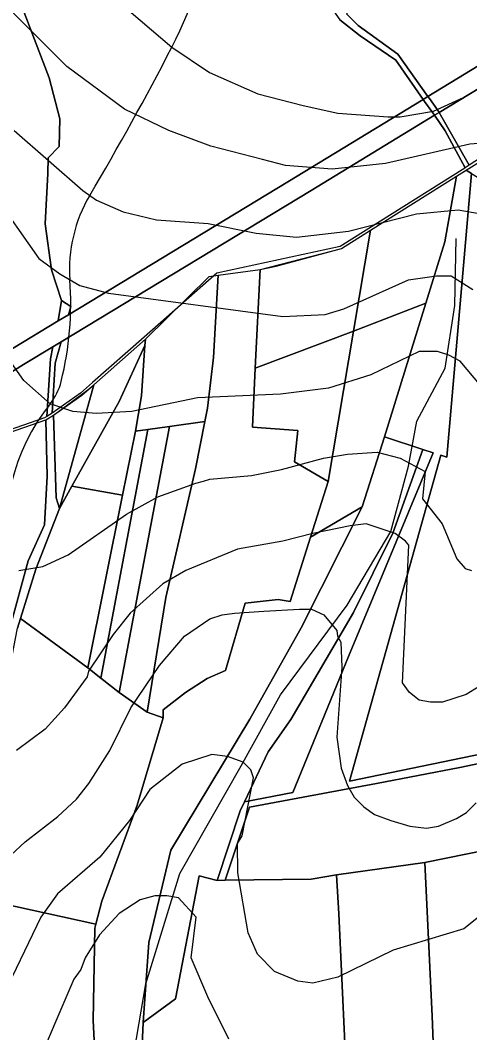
# Model space of a CAD drawing. Extents: x -510989 to -501240, y -1184665 to -1176098.
# Drawn here: x -504025 to -503793, y -1180465 to -1179942 of the extents above; entities that cross this region are included whole.
import ezdxf

# ---------------------------------------------------------------- set-up
doc = ezdxf.new("R2010")
doc.units = 0
for name, color, linetype in [('lesni_pozemek', 7, 'Continuous'), ('NAVRH_rozvodnice', 7, 'Continuous'), ('orna_puda', 7, 'Continuous'), ('ostatni_plocha_x_neplodna_puda', 7, 'Continuous'), ('ostatni_plocha_x_ostatni_komunikace', 7, 'Continuous'), ('popis', 7, 'Continuous'), ('STAV_povodi', 7, 'Continuous'), ('STAV_vyrazne_udolnice', 7, 'Continuous'), ('trvaly_travni_porost', 7, 'Continuous'), ('vrstevnice_01', 7, 'Continuous'), ('vrstevnice_02', 7, 'Continuous')]:
    doc.layers.add(name, color=color, linetype=linetype)

msp = doc.modelspace()

# ---------------------------------------------------------------- linework, layer by layer
at = {"layer": 'lesni_pozemek'}
for points in [[(-503934.25, -1179833.92), (-503913.05, -1179866.19), (-503859.91, -1179941.83), (-503849.43, -1179950.1), (-503830.95, -1179962.73), (-503816.91, -1179982.95), (-503886.77, -1180025.54), (-504000.07, -1180094.03), (-503998.93, -1180089.89), (-504003.76, -1180086.71), (-504008.9, -1180070.93), (-504012.16, -1180047.22), (-504010.8, -1180021.24), (-504010.63, -1180013.06), (-504004.91, -1180007.2), (-504004.51, -1179992.94), (-504010.17, -1179971.83), (-504035.67, -1179905.08), (-504042.4, -1179889.94), (-504042.53, -1179883.01), (-503953.88, -1179804.67)], [(-503739.72, -1179906.97), (-503738.89, -1179906.43), (-503732.57, -1179932.53), (-503734.75, -1179932.87), (-503814.36, -1179981.4), (-503829.88, -1179959.54), (-503850.36, -1179944.77), (-503856.46, -1179938.74), (-503830.42, -1179913.23), (-503773.13, -1179863.23)], [(-503734.75, -1179932.87), (-503732.57, -1179932.53), (-503730.3, -1179942.15), (-503808.55, -1179989.6), (-503809.42, -1179988.37), (-503813.66, -1179982.39), (-503814.36, -1179981.4)], [(-503730.3, -1179942.15), (-503725.9, -1179961.52), (-503703.88, -1179986.32), (-503734.54, -1179980.08), (-503735.04, -1179981.84), (-503787.15, -1180013.16), (-503793.05, -1180016.87), (-503808.55, -1179989.6)], [(-503816.91, -1179982.95), (-503816.19, -1179983.95), (-503811.92, -1179989.89), (-503811.04, -1179991.11), (-503874.77, -1180029.97), (-504003.9, -1180108.03), (-504008.17, -1180110.61), (-504023.38, -1180119.81), (-504106.29, -1180171.85), (-504106.38, -1180170.13), (-504106.76, -1180162.38), (-504106.86, -1180160.4), (-504028.64, -1180111.31), (-504005.4, -1180097.26), (-504000.07, -1180094.03), (-503886.77, -1180025.54)], [(-503811.04, -1179991.11), (-503805.54, -1179999.23), (-503795.15, -1180018.19), (-503795.38, -1180018.34), (-503859.74, -1180058.82), (-503923.44, -1180072.52), (-503960.96, -1180105.61), (-503987.77, -1180129.05), (-503993.98, -1180134.49), (-504008.59, -1180144.8), (-504006.91, -1180119.02), (-504003.9, -1180108.03), (-503874.77, -1180029.97)], [(-503859.03, -1180059.9), (-503844.06, -1180050.47), (-503852.83, -1180102.48), (-503903.6, -1180121.63), (-503901.14, -1180070.65), (-503892.85, -1180068.97)], [(-503927.46, -1180074.3), (-503922.73, -1180073.6), (-503925.17, -1180116.16), (-503928.28, -1180142.29), (-503929.7, -1180149.17), (-503947.91, -1180151.74), (-503959.04, -1180153.31), (-503965.5, -1180154.22), (-503962.45, -1180135.89), (-503960.63, -1180109.98), (-503960.24, -1180106.7)], [(-503960.24, -1180106.7), (-503960.63, -1180109.98), (-503973.84, -1180138.77), (-503998.32, -1180182.57), (-504004.78, -1180194.12), (-503987.04, -1180130.15)], [(-504008.17, -1180110.61), (-504009.44, -1180116.76), (-504011.37, -1180146.49), (-504012.51, -1180147.18), (-504049.71, -1180160.1), (-504073.48, -1180165.02), (-504090.75, -1180169.13), (-504100.58, -1180171.48), (-504106.22, -1180173.29), (-504106.29, -1180171.85), (-504023.38, -1180119.81)], [(-503960.63, -1180109.98), (-503962.45, -1180135.89), (-503965.5, -1180154.22), (-503972.16, -1180187.1), (-503998.32, -1180182.57), (-503973.84, -1180138.77)], [(-503993.25, -1180135.59), (-503987.04, -1180130.15), (-504004.78, -1180194.12), (-504006.44, -1180188.51), (-504007.86, -1180145.91)], [(-504048.98, -1180161.22), (-504011.78, -1180148.29), (-504011.12, -1180177.31), (-504012.44, -1180202.52), (-504020.87, -1180221.1), (-504030.37, -1180255.84), (-504035.16, -1180278.45), (-504041.69, -1180306.96), (-504046.49, -1180317.02), (-504057.13, -1180322.58), (-504068.51, -1180361.84), (-504071.78, -1180330.55), (-504090.01, -1180170.24), (-504072.74, -1180166.13)]]:
    msp.add_lwpolyline(points, close=True, dxfattribs=at)
msp.add_lwpolyline([(-504035.67, -1179905.08), (-504010.17, -1179971.83), (-504004.51, -1179992.94), (-504004.91, -1180007.2), (-504010.63, -1180013.06), (-504010.8, -1180021.24), (-504012.16, -1180047.22), (-504008.9, -1180070.93), (-504003.76, -1180086.71), (-504005.4, -1180097.26), (-504028.64, -1180111.31), (-504106.86, -1180160.4), (-504105.37, -1180116.26), (-504095.94, -1180058.02), (-504088.29, -1180010.41), (-504101.04, -1179937.1)], dxfattribs=at)
at = {"layer": 'NAVRH_rozvodnice'}
for centre, radius, start, end in [((-503116.61, -1179338.14), 891.41, 211.54526, 223.96737), ((-504121.91, -1179865.18), 197.36, 332.6018, 354.3824), ((-505313.91, -1179247.35), 1539.96, 329.34625, 332.60179), ((-503924.84, -1180070.61), 74.75, 149.3463, 184.136), ((-504166.51, -1180088.08), 167.56, 346.0669, 4.136), ((-504033.22, -1180121.15), 30.23, 321.4258, 346.0669), ((-503927.78, -1180205.25), 104.64, 141.4258, 191.4379)]:
    msp.add_arc(centre, radius, start, end, dxfattribs=at)
at = {"layer": 'orna_puda'}
for points in [[(-504024.86, -1180250.86), (-503990.19, -1180276.27), (-503983.38, -1180281.56), (-503973.9, -1180288.93), (-503959.37, -1180299.24), (-503951.26, -1180302.02), (-503964.67, -1180347.16), (-503982.82, -1180396.77), (-503985.98, -1180408.51), (-504036.24, -1180397.56), (-504056.37, -1180393.18), (-504053.65, -1180379.25), (-504037.27, -1180310.01), (-504030.9, -1180279.08), (-504026.37, -1180255.73)], [(-503772.81, -1180368.05), (-503771.03, -1180376.52), (-503772.67, -1180436.87), (-503770.64, -1180452.21), (-503769.94, -1180462.16), (-503769.34, -1180470.46), (-503769.26, -1180497.09), (-503772.8, -1180577.92), (-503796.47, -1180570.18), (-503807.92, -1180566.86), (-503812.14, -1180456.03), (-503816.01, -1180376.68)], [(-504036.24, -1180397.56), (-503985.98, -1180408.51), (-503986.57, -1180410.72), (-503987.43, -1180458.3), (-503984.03, -1180522.66), (-503992.58, -1180522.08), (-504012.08, -1180523.31), (-504032.16, -1180524.67), (-504039.25, -1180497.53)]]:
    msp.add_lwpolyline(points, close=True, dxfattribs=at)
at = {"layer": 'ostatni_plocha_x_neplodna_puda'}
msp.add_lwpolyline([(-503965.5, -1180154.22), (-503959.04, -1180153.31), (-503983.38, -1180281.56), (-503990.19, -1180276.27), (-503972.16, -1180187.1)], close=True, dxfattribs=at)
at = {"layer": 'ostatni_plocha_x_ostatni_komunikace'}
for points in [[(-503856.46, -1179938.74), (-503850.36, -1179944.77), (-503829.88, -1179959.54), (-503814.36, -1179981.4), (-503816.91, -1179982.95), (-503830.95, -1179962.73), (-503849.43, -1179950.1), (-503859.91, -1179941.83)], [(-503791.84, -1180021.15), (-503794.68, -1180019.4), (-503786.45, -1180014.21)], [(-504030.37, -1180255.84), (-504020.87, -1180221.1), (-504012.44, -1180202.52), (-504011.12, -1180177.31), (-504011.78, -1180148.29), (-504007.86, -1180145.91), (-504006.44, -1180188.51), (-504004.78, -1180194.12), (-504016.99, -1180225.33), (-504024.86, -1180250.86), (-504026.37, -1180255.73)]]:
    msp.add_lwpolyline(points, dxfattribs=at)
for points in [[(-503814.36, -1179981.4), (-503813.66, -1179982.39), (-503809.42, -1179988.37), (-503808.55, -1179989.6), (-503811.04, -1179991.11), (-503811.92, -1179989.89), (-503816.19, -1179983.95), (-503816.91, -1179982.95)], [(-503808.55, -1179989.6), (-503793.05, -1180016.87), (-503795.15, -1180018.19), (-503805.54, -1179999.23), (-503811.04, -1179991.11)], [(-503998.93, -1180089.89), (-504000.07, -1180094.03), (-504005.4, -1180097.26), (-504003.76, -1180086.71)], [(-504003.9, -1180108.03), (-504006.91, -1180119.02), (-504008.59, -1180144.8), (-504011.37, -1180146.49), (-504009.44, -1180116.76), (-504008.17, -1180110.61)]]:
    msp.add_lwpolyline(points, close=True, dxfattribs=at)
at = {"layer": 'popis'}
msp.add_lwpolyline([(-504048.98, -1180161.22), (-504011.78, -1180148.29), (-504007.86, -1180145.91), (-503990.15, -1180132.87), (-503987.04, -1180130.15), (-503960.24, -1180106.7), (-503927.46, -1180074.3), (-503922.73, -1180073.6), (-503901.14, -1180070.65), (-503859.03, -1180059.9), (-503844.06, -1180050.47), (-503799.7, -1180022.55), (-503786.45, -1180014.21), (-503734.34, -1179982.88), (-503701.77, -1179988.97), (-503684.43, -1180001.16), (-503621.98, -1180030.42), (-503588.83, -1180045.68), (-503563.75, -1180058.92), (-503487.83, -1180022.8), (-503433.57, -1180004.75)], dxfattribs=at)
at = {"layer": 'STAV_povodi'}
msp.add_arc((-503116.61, -1179338.14), 891.41, 211.54526, 223.96737, dxfattribs=at)
at = {"layer": 'STAV_vyrazne_udolnice'}
msp.add_lwpolyline([(-503972.11, -1180508.92), (-503960.15, -1180439.32), (-503942.57, -1180382.38), (-503910.91, -1180326.84), (-503890.52, -1180290.28), (-503856.05, -1180243.88), (-503833.55, -1180205.91), (-503824.4, -1180172.17), (-503820.18, -1180148.97), (-503805.41, -1180121.55), (-503800.49, -1180089.21), (-503799.79, -1180054.76)], dxfattribs=at)
at = {"layer": 'trvaly_travni_porost'}
for points in [[(-503794.68, -1180019.4), (-503791.84, -1180021.15), (-503804.67, -1180167.48), (-503807.65, -1180166.51), (-503854.89, -1180334.69), (-503769.85, -1180317.31), (-503768.35, -1180321.6), (-503797.9, -1180327.72), (-503841.03, -1180335.95), (-503906.62, -1180348.22), (-503919.18, -1180385.93), (-503923.37, -1180385.97), (-503911.34, -1180350.01), (-503909.14, -1180345.37), (-503884.12, -1180340.58), (-503855.36, -1180270.49), (-503811.63, -1180165.3), (-503817.03, -1180163.63), (-503836.78, -1180157.15), (-503815.45, -1180088.11), (-503805.66, -1180056.4), (-503799.7, -1180022.55)], [(-503791.84, -1180021.15), (-503785.72, -1180024.94), (-503779.17, -1180036.08), (-503777.79, -1180061.88), (-503785.9, -1180127.13), (-503784.54, -1180149.74), (-503785.02, -1180231.74), (-503777.46, -1180269.44), (-503773.18, -1180307.73), (-503769.85, -1180317.31), (-503854.89, -1180334.69), (-503807.65, -1180166.51), (-503804.67, -1180167.48)], [(-503844.06, -1180050.47), (-503799.7, -1180022.55), (-503805.66, -1180056.4), (-503815.45, -1180088.11), (-503852.83, -1180102.48)], [(-503922.73, -1180073.6), (-503901.14, -1180070.65), (-503903.6, -1180121.63), (-503905.06, -1180152.08), (-503881.6, -1180153.78), (-503883.37, -1180169.95), (-503865.94, -1180180.18), (-503875.07, -1180208.82), (-503885.55, -1180242.02), (-503891.73, -1180241.1), (-503908.88, -1180242.91), (-503919.04, -1180277.64), (-503928.47, -1180281.81), (-503939.69, -1180288.95), (-503951.17, -1180298.01), (-503951.26, -1180302.02), (-503959.37, -1180299.24), (-503949.78, -1180240.04), (-503934.43, -1180173.64), (-503929.7, -1180149.17), (-503928.28, -1180142.29), (-503925.17, -1180116.16)], [(-503852.83, -1180102.48), (-503815.45, -1180088.11), (-503836.78, -1180157.15), (-503848.39, -1180193.25), (-503875.07, -1180208.82), (-503865.94, -1180180.18)], [(-503852.83, -1180102.48), (-503865.94, -1180180.18), (-503883.37, -1180169.95), (-503881.6, -1180153.78), (-503905.06, -1180152.08), (-503903.6, -1180121.63)], [(-503947.91, -1180151.74), (-503929.7, -1180149.17), (-503934.43, -1180173.64), (-503949.78, -1180240.04), (-503959.37, -1180299.24), (-503973.9, -1180288.93)], [(-503959.04, -1180153.31), (-503947.91, -1180151.74), (-503973.9, -1180288.93), (-503983.38, -1180281.56)], [(-503836.78, -1180157.15), (-503817.03, -1180163.63), (-503832.54, -1180206.79), (-503852.87, -1180247.69), (-503885.22, -1180302.87), (-503897.01, -1180319.67), (-503909.14, -1180345.37), (-503911.34, -1180350.01), (-503923.37, -1180385.97), (-503932.5, -1180383.57), (-503944.83, -1180447.03), (-503961.55, -1180459.33), (-503958.62, -1180417.99), (-503947.22, -1180370.33), (-503906.48, -1180302.82), (-503879.85, -1180255.66), (-503848.39, -1180193.25)], [(-503811.63, -1180165.3), (-503855.36, -1180270.49), (-503884.12, -1180340.58), (-503909.14, -1180345.37), (-503897.01, -1180319.67), (-503885.22, -1180302.87), (-503852.87, -1180247.69), (-503832.54, -1180206.79), (-503817.03, -1180163.63)], [(-503998.32, -1180182.57), (-503972.16, -1180187.1), (-503990.19, -1180276.27), (-504024.86, -1180250.86), (-504016.99, -1180225.33), (-504004.78, -1180194.12)], [(-503848.39, -1180193.25), (-503879.85, -1180255.66), (-503906.48, -1180302.82), (-503947.22, -1180370.33), (-503958.62, -1180417.99), (-503961.55, -1180459.33), (-503964.41, -1180524.89), (-503971.77, -1180523.59), (-503984.03, -1180522.66), (-503987.43, -1180458.3), (-503986.57, -1180410.72), (-503985.98, -1180408.51), (-503982.82, -1180396.77), (-503964.67, -1180347.16), (-503951.26, -1180302.02), (-503951.17, -1180298.01), (-503939.69, -1180288.95), (-503928.47, -1180281.81), (-503919.04, -1180277.64), (-503908.88, -1180242.91), (-503891.73, -1180241.1), (-503885.55, -1180242.02), (-503875.07, -1180208.82)], [(-503768.35, -1180321.6), (-503756.97, -1180356.3), (-503763.34, -1180359.44), (-503769.18, -1180366.9), (-503772.81, -1180368.05), (-503816.01, -1180376.68), (-503861.57, -1180383.19), (-503874.64, -1180385.39), (-503919.18, -1180385.93), (-503906.62, -1180348.22), (-503841.03, -1180335.95), (-503797.9, -1180327.72)], [(-503816.01, -1180376.68), (-503812.14, -1180456.03), (-503807.92, -1180566.86), (-503841.4, -1180557.14), (-503852.44, -1180553.76), (-503854.17, -1180536.75), (-503860.36, -1180403.19), (-503861.57, -1180383.19)], [(-503861.57, -1180383.19), (-503860.36, -1180403.19), (-503854.17, -1180536.75), (-503852.44, -1180553.76), (-503877.43, -1180546.1), (-503919.43, -1180533.57), (-503942.14, -1180528.82), (-503964.41, -1180524.89), (-503961.55, -1180459.33), (-503944.83, -1180447.03), (-503932.5, -1180383.57), (-503923.37, -1180385.97), (-503919.18, -1180385.93), (-503874.64, -1180385.39)]]:
    msp.add_lwpolyline(points, close=True, dxfattribs=at)
at = {"layer": 'vrstevnice_01'}
for points in [[(-503979.5, -1179928), (-503946.69, -1179956), (-503927.19, -1179969), (-503902.19, -1179980), (-503878.91, -1179986), (-503861, -1179990), (-503834.91, -1179992), (-503828.81, -1179992), (-503811.59, -1179989), (-503796, -1179982), (-503770.31, -1179967), (-503758.19, -1179957), (-503750.69, -1179950), (-503742.5, -1179940)], [(-504028.09, -1179999), (-503992.69, -1180030), (-503985.59, -1180035), (-503971.91, -1180041), (-503954.69, -1180045), (-503928, -1180047), (-503903.19, -1180052), (-503882.31, -1180054), (-503855.5, -1180051), (-503820.31, -1180042), (-503798.81, -1180040), (-503786.81, -1180042)], [(-503786.91, -1180131), (-503797.81, -1180118), (-503803.59, -1180115), (-503809.5, -1180113), (-503818.91, -1180113), (-503843.81, -1180125), (-503865.81, -1180132), (-503890.5, -1180135), (-503933.5, -1180137), (-503967.41, -1180144), (-503985.81, -1180145), (-503997.91, -1180144), (-504009.59, -1180140), (-504023.19, -1180128), (-504030.91, -1180117)], [(-503787.91, -1180286), (-503794.59, -1180290), (-503806.91, -1180294), (-503813, -1180294), (-503819, -1180293), (-503824, -1180289), (-503827.5, -1180284), (-503824.19, -1180213), (-503825.91, -1180211), (-503831.31, -1180207), (-503846.31, -1180202), (-503854.5, -1180203), (-503873.91, -1180207), (-503889.31, -1180211), (-503912.81, -1180215), (-503939.5, -1180226), (-503951.31, -1180233), (-503968.19, -1180248), (-503977, -1180259), (-503989.69, -1180278), (-503990.5, -1180281), (-504002.19, -1180297), (-504012.09, -1180308), (-504027, -1180319)], [(-503788.19, -1180405), (-503795.91, -1180411), (-503832.31, -1180422), (-503861, -1180436), (-503873.91, -1180439), (-503881.69, -1180438), (-503893.69, -1180433), (-503902.41, -1180424), (-503907.31, -1180413), (-503912.69, -1180382), (-503912.81, -1180367), (-503910.31, -1180363), (-503904.59, -1180333), (-503905.91, -1180329), (-503909.81, -1180325), (-503917.91, -1180322), (-503926.09, -1180321), (-503941.31, -1180326), (-503958.09, -1180339), (-503968.59, -1180355), (-503983.91, -1180374), (-504005.81, -1180393), (-504014.31, -1180405), (-504035.81, -1180449)]]:
    msp.add_lwpolyline(points, dxfattribs=at)
at = {"layer": 'vrstevnice_02'}
for points in [[(-503690.69, -1179940), (-503693.5, -1179961), (-503693, -1179969), (-503686, -1180002), (-503686.31, -1180008), (-503688.69, -1180013), (-503693.5, -1180019), (-503699.91, -1180022), (-503711.31, -1180024), (-503730.41, -1180022), (-503760.31, -1180009), (-503779.41, -1180005), (-503792.69, -1180006), (-503836.31, -1180016), (-503863.91, -1180019), (-503888, -1180017), (-503899.91, -1180014), (-503926.59, -1180007), (-503948.31, -1179999), (-503971.09, -1179988), (-504000.91, -1179966), (-504046.91, -1179920)], [(-504039.5, -1180031), (-504015.5, -1180065), (-504004.59, -1180073), (-503994.19, -1180079), (-503979.41, -1180083), (-503889.31, -1180095), (-503867.41, -1180094), (-503857.91, -1180091), (-503824.41, -1180076), (-503809.91, -1180074), (-503802.41, -1180074), (-503791.19, -1180081)], [(-504025.69, -1180226), (-504013.31, -1180224), (-504000.31, -1180218), (-503970.09, -1180197), (-503954, -1180188), (-503934.31, -1180181), (-503930.41, -1180180), (-503927, -1180179), (-503905.5, -1180177), (-503890, -1180174), (-503868.41, -1180168), (-503856, -1180166), (-503840.69, -1180165), (-503828.81, -1180168), (-503815.81, -1180175), (-503817.19, -1180189), (-503807.09, -1180202), (-503799.5, -1180220), (-503795.09, -1180225), (-503791.81, -1180226)], [(-504029.91, -1180373), (-504022.41, -1180366), (-504005.59, -1180353), (-503996, -1180344), (-503989.59, -1180336), (-503978.81, -1180319), (-503967.81, -1180297), (-503953.09, -1180275), (-503940.19, -1180260), (-503927, -1180251), (-503920.69, -1180249), (-503914.41, -1180248), (-503899.19, -1180247), (-503880.81, -1180246), (-503874.5, -1180246), (-503868.19, -1180249), (-503861.41, -1180257), (-503861.19, -1180260), (-503859.41, -1180263), (-503858.91, -1180276), (-503861.5, -1180312), (-503859.19, -1180328), (-503856, -1180337), (-503852.5, -1180343), (-503847.5, -1180348), (-503842, -1180352), (-503833.5, -1180355), (-503823.81, -1180358), (-503815.09, -1180359), (-503808.91, -1180358), (-503799.69, -1180354), (-503794.5, -1180351), (-503789.5, -1180346)], [(-503917.31, -1180468), (-503928.09, -1180446), (-503936.69, -1180426), (-503934.19, -1180405), (-503943.31, -1180395), (-503949.31, -1180394), (-503955.41, -1180394), (-503963, -1180396), (-503974, -1180403), (-503984, -1180414), (-503991.5, -1180426), (-503993.81, -1180432), (-503997.41, -1180437), (-504018.31, -1180486)]]:
    msp.add_lwpolyline(points, dxfattribs=at)

doc.saveas('drawing.dxf')
